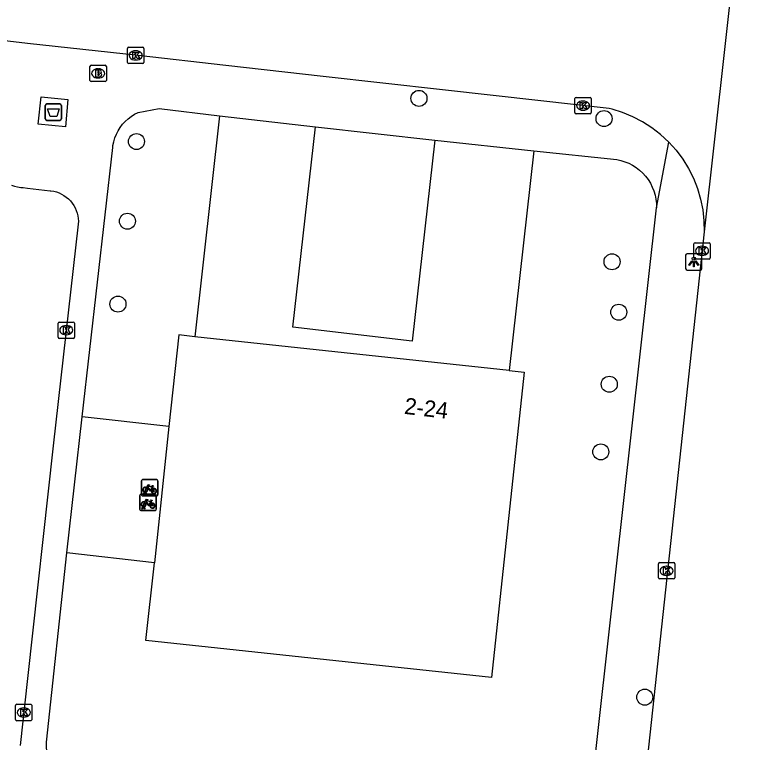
# Model space of a CAD drawing. Extents: x 161928 to 163055, y 386475 to 387428.
# Drawn here: x 162499.21 to 162543.68, y 387076.65 to 387121.14 of the extents above; entities that cross this region are included whole.
import ezdxf

# ---------------------------------------------------------------- set-up
doc = ezdxf.new("R2010")
doc.units = 0
for name, color, linetype in [('IMGEO_Afval_apart_plaats', 7, 'Continuous'), ('IMGEO_Boom', 7, 'Continuous'), ('IMGEO_Brandkraan', 7, 'Continuous'), ('IMGEO_Fietsenrek', 7, 'Continuous'), ('IMGEO_Kolk', 7, 'Continuous'), ('IMGEO_Lichtpunt', 7, 'Continuous'), ('IMGEO_Pand', 7, 'Continuous'), ('IMGEO_Pand_nummerreeks', 7, 'Continuous'), ('IMGEO_Rijbaan_lokaal_gesloten', 7, 'Continuous'), ('IMGEO_Rijbaan_lokaal_open', 7, 'Continuous'), ('IMGEO_Voetpad_gesloten', 7, 'Continuous'), ('IMGEO_Voetpad_open', 7, 'Continuous')]:
    doc.layers.add(name, color=color, linetype=linetype)

msp = doc.modelspace()

# ---------------------------------------------------------------- linework, layer by layer
at = {"layer": 'IMGEO_Afval_apart_plaats'}
for p, q in [((162501.081, 387114.776), (162501.081, 387115.576)), ((162501.081, 387115.576), (162501.081, 387114.776)), ((162501.181, 387115.676), (162501.971, 387115.676)), ((162501.971, 387115.676), (162501.181, 387115.676)), ((162502.071, 387115.576), (162502.071, 387114.776)), ((162502.071, 387114.776), (162502.071, 387115.576)), ((162501.971, 387114.676), (162501.181, 387114.676)), ((162501.181, 387114.676), (162501.971, 387114.676))]:
    msp.add_line(p, q, dxfattribs=at)
msp.add_lwpolyline([(162501.224, 387115.39), (162501.928, 387115.39), (162501.779, 387114.92), (162501.373, 387114.92), (162501.224, 387115.39)], dxfattribs=at)
for centre, start, end in [((162501.181, 387115.576), 90, 180), ((162501.181, 387115.576), 90, 180), ((162501.971, 387115.576), 0, 90), ((162501.971, 387115.576), 360, 90), ((162501.181, 387114.776), 180, 270), ((162501.181, 387114.776), 180, 270), ((162501.971, 387114.776), 270, 0), ((162501.971, 387114.776), 270, 0)]:
    msp.add_arc(centre, 0.1, start, end, dxfattribs=at)
at = {"layer": 'IMGEO_Boom'}
for centre in [(162523.914, 387116.02), (162535.219, 387114.782), (162506.655, 387113.381), (162506.1, 387108.512), (162535.709, 387106.035), (162505.523, 387103.445), (162536.12, 387102.95), (162535.542, 387098.544), (162535.024, 387094.411), (162537.71, 387079.415)]:
    msp.add_circle(centre, 0.489, dxfattribs=at)
at = {"layer": 'IMGEO_Brandkraan'}
for p, q in [((162503.813, 387117.12), (162503.813, 387117.972)), ((162503.888, 387118.046), (162504.74, 387118.046)), ((162504.301, 387117.826), (162504.326, 387117.826)), ((162504.814, 387117.972), (162504.814, 387117.12)), ((162504.324, 387117.266), (162504.299, 387117.266)), ((162504.74, 387117.046), (162503.888, 387117.046))]:
    msp.add_line(p, q, dxfattribs=at)
for points in [[(162503.813, 387117.12), (162503.813, 387117.972)], [(162503.888, 387118.046), (162504.74, 387118.046)], [(162504.161, 387117.746), (162504.161, 387117.346), (162504.374, 387117.346)], [(162504.392, 387117.746), (162504.161, 387117.746)], [(162504.34, 387117.665), (162504.286, 387117.665), (162504.286, 387117.589)], [(162504.814, 387117.972), (162504.814, 387117.12)], [(162504.286, 387117.589), (162504.339, 387117.589)], [(162504.348, 387117.513), (162504.286, 387117.513), (162504.286, 387117.432)], [(162504.286, 387117.432), (162504.348, 387117.432)], [(162504.74, 387117.046), (162503.888, 387117.046)]]:
    msp.add_lwpolyline(points, dxfattribs=at)
for centre, radius, start, end in [((162503.89, 387117.97), 0.0765, 91.552, 178.448), ((162503.89, 387117.97), 0.0765, 91.552, 178.448), ((162504.341, 387117.627), 0.0379, 267.8285, 90.9355), ((162504.396, 387117.601), 0.145, 59.4692, 91.5367), ((162504.421, 387117.648), 0.0922, 285.5137, 58.1501), ((162504.738, 387117.97), 0.0765, 1.552, 88.448), ((162504.738, 387117.97), 0.0765, 1.552, 88.448), ((162504.349, 387117.472), 0.0404, 269.8759, 90.5077), ((162504.38, 387117.597), 0.251, 268.6676, 293.5347), ((162504.426, 387117.456), 0.105, 301.3115, 78.989), ((162503.89, 387117.122), 0.0765, 181.552, 268.448), ((162503.89, 387117.122), 0.0765, 181.552, 268.448), ((162504.738, 387117.122), 0.0765, 271.552, 358.448), ((162504.738, 387117.122), 0.0765, 271.552, 358.448)]:
    msp.add_arc(centre, radius, start, end, dxfattribs=at)
for centre, major_axis, ratio, start_param, end_param in [((162504.3, 387117.546), (-0.387, 0.002), 0.722429, 4.712389, 7.853982), ((162504.325, 387117.546), (-0.39, 0.002), 0.717154, 1.570796, 4.712389)]:
    msp.add_ellipse(centre, major_axis=major_axis, ratio=ratio, start_param=start_param, end_param=end_param, dxfattribs=at)
at = {"layer": 'IMGEO_Fietsenrek'}
for p, q in [((162506.956, 387091.791), (162506.956, 387092.632)), ((162506.956, 387092.632), (162506.956, 387091.791)), ((162507.031, 387092.716), (162507.872, 387092.716)), ((162507.872, 387092.716), (162507.031, 387092.716)), ((162507.956, 387092.641), (162507.956, 387091.8)), ((162507.956, 387091.8), (162507.956, 387092.641)), ((162507.083, 387091.8), (162507.122, 387091.96)), ((162507.152, 387091.948), (162507.117, 387091.8)), ((162507.194, 387091.972), (162507.193, 387091.976)), ((162507.235, 387091.8), (162507.201, 387091.942)), ((162507.225, 387091.983), (162507.226, 387091.976)), ((162507.233, 387091.946), (162507.268, 387091.8)), ((162507.643, 387092.265), (162507.679, 387092.17)), ((162506.859, 387090.896), (162506.859, 387091.737)), ((162506.859, 387091.737), (162506.859, 387090.896)), ((162506.934, 387091.821), (162507.775, 387091.821)), ((162507.775, 387091.821), (162506.934, 387091.821)), ((162507.881, 387091.716), (162507.04, 387091.716)), ((162507.04, 387091.716), (162507.881, 387091.716)), ((162507.117, 387091.8), (162507.083, 387091.8)), ((162507.268, 387091.8), (162507.235, 387091.8)), ((162507.859, 387091.746), (162507.859, 387090.905)), ((162507.859, 387090.905), (162507.859, 387091.746)), ((162506.986, 387090.905), (162507.025, 387091.065)), ((162507.055, 387091.053), (162507.02, 387090.905)), ((162507.097, 387091.077), (162507.096, 387091.081)), ((162507.138, 387090.905), (162507.104, 387091.047)), ((162507.128, 387091.088), (162507.129, 387091.081)), ((162507.136, 387091.051), (162507.171, 387090.905)), ((162507.546, 387091.37), (162507.582, 387091.275)), ((162507.784, 387090.821), (162506.943, 387090.821)), ((162506.943, 387090.821), (162507.784, 387090.821)), ((162507.02, 387090.905), (162506.986, 387090.905)), ((162507.171, 387090.905), (162507.138, 387090.905))]:
    msp.add_line(p, q, dxfattribs=at)
for points in [[(162507.269, 387092.242), (162507.364, 387092.406), (162507.45, 387092.392), (162507.452, 387092.383), (162507.396, 387092.372), (162507.369, 387092.327), (162507.625, 387092.286)], [(162507.612, 387092.261), (162507.355, 387092.302), (162507.338, 387092.273), (162507.505, 387092.053), (162507.612, 387092.261)], [(162507.625, 387092.286), (162507.65, 387092.335), (162507.644, 387092.339), (162507.621, 387092.343), (162507.609, 387092.35), (162507.608, 387092.353), (162507.61, 387092.358), (162507.705, 387092.343), (162507.707, 387092.333), (162507.697, 387092.32), (162507.685, 387092.314), (162507.671, 387092.32), (162507.643, 387092.265)], [(162507.29, 387092.19), (162507.238, 387092.1), (162507.198, 387092.075), (162507.199, 387092.122), (162507.254, 387092.216)], [(162507.565, 387091.998), (162507.515, 387091.998), (162507.324, 387092.249), (162507.305, 387092.217)], [(162507.66, 387092.163), (162507.63, 387092.24), (162507.521, 387092.022), (162507.564, 387092.022)], [(162507.594, 387092.022), (162507.714, 387092.021), (162507.67, 387092.135)], [(162507.69, 387092.142), (162507.745, 387091.997), (162507.595, 387091.997)], [(162507.172, 387091.347), (162507.267, 387091.511), (162507.353, 387091.497), (162507.355, 387091.488), (162507.299, 387091.477), (162507.272, 387091.432), (162507.528, 387091.391)], [(162507.515, 387091.366), (162507.258, 387091.407), (162507.241, 387091.378), (162507.408, 387091.158), (162507.515, 387091.366)], [(162507.528, 387091.391), (162507.553, 387091.44), (162507.547, 387091.444), (162507.524, 387091.448), (162507.512, 387091.455), (162507.511, 387091.458), (162507.513, 387091.463), (162507.608, 387091.448), (162507.61, 387091.438), (162507.6, 387091.425), (162507.588, 387091.419), (162507.574, 387091.425), (162507.546, 387091.37)], [(162507.193, 387091.295), (162507.141, 387091.205), (162507.101, 387091.18), (162507.102, 387091.227), (162507.157, 387091.321)], [(162507.468, 387091.103), (162507.418, 387091.103), (162507.227, 387091.354), (162507.208, 387091.322)], [(162507.563, 387091.268), (162507.533, 387091.345), (162507.424, 387091.127), (162507.467, 387091.127)], [(162507.497, 387091.127), (162507.617, 387091.126), (162507.573, 387091.24)], [(162507.593, 387091.247), (162507.648, 387091.102), (162507.498, 387091.102)]]:
    msp.add_lwpolyline(points, dxfattribs=at)
for centre, radius, start, end in [((162507.034, 387092.638), 0.0779, 92.4484, 184.2845), ((162507.034, 387092.638), 0.0779, 92.4484, 184.2845), ((162507.878, 387092.638), 0.0779, 2.4484, 94.2845), ((162507.878, 387092.638), 0.0779, 2.4484, 94.2845), ((162507.196, 387092.101), 0.159, 62.6766, 242.1369), ((162507.196, 387092.101), 0.129, 63.3192, 238.903), ((162507.176, 387091.972), 0.0499, 12.8025, 158.6934), ((162507.196, 387092.101), 0.159, 253.9967, 271.7867), ((162507.176, 387091.972), 0.0174, 12.8025, 163.4502), ((162507.196, 387092.101), 0.129, 253.415, 269.0204), ((162507.196, 387092.101), 0.129, 283.6043, 43.4302), ((162507.196, 387092.101), 0.159, 283.5766, 46.6042), ((162507.723, 387092.017), 0.159, 113.3408, 178.3217), ((162507.723, 387092.017), 0.159, 187.0065, 105.7708), ((162507.723, 387092.017), 0.129, 113.923, 177.9556), ((162507.723, 387092.017), 0.129, 188.6715, 104.5883), ((162506.937, 387091.743), 0.0779, 92.4484, 184.2845), ((162506.937, 387091.743), 0.0779, 92.4484, 184.2845), ((162507.034, 387091.794), 0.0779, 182.4484, 274.2845), ((162507.034, 387091.794), 0.0779, 182.4484, 274.2845), ((162507.781, 387091.743), 0.0779, 2.4484, 94.2845), ((162507.781, 387091.743), 0.0779, 2.4484, 94.2845), ((162507.878, 387091.794), 0.0779, 272.4484, 4.2845), ((162507.878, 387091.794), 0.0779, 272.4484, 4.2845), ((162507.099, 387091.206), 0.159, 62.6766, 242.1369), ((162507.099, 387091.206), 0.129, 63.3192, 238.903), ((162507.079, 387091.077), 0.0499, 12.8025, 158.6934), ((162507.099, 387091.206), 0.159, 253.9967, 271.7867), ((162507.079, 387091.077), 0.0174, 12.8025, 163.4502), ((162507.099, 387091.206), 0.129, 253.415, 269.0204), ((162507.099, 387091.206), 0.129, 283.6043, 43.4302), ((162507.099, 387091.206), 0.159, 283.5766, 46.6042), ((162507.626, 387091.122), 0.159, 113.3408, 178.3217), ((162507.626, 387091.122), 0.159, 187.0065, 105.7708), ((162507.626, 387091.122), 0.129, 113.923, 177.9556), ((162507.626, 387091.122), 0.129, 188.6715, 104.5883), ((162506.937, 387090.899), 0.0779, 182.4484, 274.2845), ((162506.937, 387090.899), 0.0779, 182.4484, 274.2845), ((162507.781, 387090.899), 0.0779, 272.4484, 4.2845), ((162507.781, 387090.899), 0.0779, 272.4484, 4.2845)]:
    msp.add_arc(centre, radius, start, end, dxfattribs=at)
at = {"layer": 'IMGEO_Kolk'}
for p, q in [((162506.106, 387118.221), (162506.106, 387119.073)), ((162506.181, 387119.147), (162507.033, 387119.147)), ((162507.107, 387119.073), (162507.107, 387118.221)), ((162506.594, 387118.927), (162506.619, 387118.927)), ((162507.033, 387118.147), (162506.181, 387118.147)), ((162506.617, 387118.367), (162506.592, 387118.367)), ((162533.44, 387115.15), (162533.44, 387116.002)), ((162533.515, 387116.076), (162534.367, 387116.076)), ((162534.441, 387116.002), (162534.441, 387115.15)), ((162533.928, 387115.856), (162533.953, 387115.856)), ((162534.367, 387115.076), (162533.515, 387115.076)), ((162533.951, 387115.296), (162533.926, 387115.296)), ((162540.707, 387106.272), (162540.707, 387107.124)), ((162540.782, 387107.198), (162541.634, 387107.198)), ((162541.708, 387107.124), (162541.708, 387106.272)), ((162541.195, 387106.978), (162541.22, 387106.978)), ((162541.634, 387106.198), (162540.782, 387106.198)), ((162541.218, 387106.418), (162541.193, 387106.418)), ((162501.865, 387101.422), (162501.865, 387102.274)), ((162501.94, 387102.348), (162502.792, 387102.348)), ((162502.353, 387102.128), (162502.378, 387102.128)), ((162502.866, 387102.274), (162502.866, 387101.422)), ((162502.792, 387101.348), (162501.94, 387101.348)), ((162502.376, 387101.568), (162502.351, 387101.568)), ((162538.54, 387086.715), (162538.54, 387087.567)), ((162538.615, 387087.641), (162539.467, 387087.641)), ((162539.028, 387087.421), (162539.053, 387087.421)), ((162539.541, 387087.567), (162539.541, 387086.715)), ((162539.467, 387086.641), (162538.615, 387086.641)), ((162539.051, 387086.861), (162539.026, 387086.861)), ((162499.345, 387078.978), (162500.197, 387078.978)), ((162499.27, 387078.052), (162499.27, 387078.904)), ((162499.758, 387078.758), (162499.783, 387078.758)), ((162500.271, 387078.904), (162500.271, 387078.052)), ((162499.781, 387078.198), (162499.756, 387078.198)), ((162500.197, 387077.978), (162499.345, 387077.978))]:
    msp.add_line(p, q, dxfattribs=at)
for points in [[(162506.106, 387118.221), (162506.106, 387119.073)], [(162506.181, 387119.147), (162507.033, 387119.147)], [(162507.107, 387119.073), (162507.107, 387118.221)], [(162506.427, 387118.847), (162506.55, 387118.847), (162506.55, 387118.696), (162506.68, 387118.847), (162506.844, 387118.847), (162506.698, 387118.696), (162506.851, 387118.447), (162506.699, 387118.447), (162506.614, 387118.611), (162506.55, 387118.544), (162506.55, 387118.447), (162506.427, 387118.447), (162506.427, 387118.847)], [(162507.033, 387118.147), (162506.181, 387118.147)], [(162533.44, 387115.15), (162533.44, 387116.002)], [(162533.515, 387116.076), (162534.367, 387116.076)], [(162534.441, 387116.002), (162534.441, 387115.15)], [(162533.761, 387115.776), (162533.884, 387115.776), (162533.884, 387115.625), (162534.014, 387115.776), (162534.178, 387115.776), (162534.032, 387115.625), (162534.185, 387115.376), (162534.033, 387115.376), (162533.948, 387115.54), (162533.884, 387115.473), (162533.884, 387115.376), (162533.761, 387115.376), (162533.761, 387115.776)], [(162534.367, 387115.076), (162533.515, 387115.076)], [(162540.707, 387106.272), (162540.707, 387107.124)], [(162540.782, 387107.198), (162541.634, 387107.198)], [(162541.708, 387107.124), (162541.708, 387106.272)], [(162541.028, 387106.898), (162541.151, 387106.898), (162541.151, 387106.747), (162541.281, 387106.898), (162541.445, 387106.898), (162541.299, 387106.747), (162541.452, 387106.498), (162541.3, 387106.498), (162541.215, 387106.662), (162541.151, 387106.595), (162541.151, 387106.498), (162541.028, 387106.498), (162541.028, 387106.898)], [(162541.634, 387106.198), (162540.782, 387106.198)], [(162501.865, 387101.422), (162501.865, 387102.274)], [(162501.94, 387102.348), (162502.792, 387102.348)], [(162502.866, 387102.274), (162502.866, 387101.422)], [(162502.186, 387102.048), (162502.309, 387102.048), (162502.309, 387101.897), (162502.439, 387102.048), (162502.603, 387102.048), (162502.457, 387101.897), (162502.61, 387101.648), (162502.458, 387101.648), (162502.373, 387101.812), (162502.309, 387101.745), (162502.309, 387101.648), (162502.186, 387101.648), (162502.186, 387102.048)], [(162502.792, 387101.348), (162501.94, 387101.348)], [(162538.54, 387086.715), (162538.54, 387087.567)], [(162538.615, 387087.641), (162539.467, 387087.641)], [(162539.541, 387087.567), (162539.541, 387086.715)], [(162538.861, 387087.341), (162538.984, 387087.341), (162538.984, 387087.19), (162539.114, 387087.341), (162539.278, 387087.341), (162539.132, 387087.19), (162539.285, 387086.941), (162539.133, 387086.941), (162539.048, 387087.105), (162538.984, 387087.038), (162538.984, 387086.941), (162538.861, 387086.941), (162538.861, 387087.341)], [(162539.467, 387086.641), (162538.615, 387086.641)], [(162499.345, 387078.978), (162500.197, 387078.978)], [(162499.27, 387078.052), (162499.27, 387078.904)], [(162499.591, 387078.678), (162499.714, 387078.678), (162499.714, 387078.527), (162499.844, 387078.678), (162500.008, 387078.678), (162499.862, 387078.527), (162500.015, 387078.278), (162499.863, 387078.278), (162499.778, 387078.442), (162499.714, 387078.375), (162499.714, 387078.278), (162499.591, 387078.278), (162499.591, 387078.678)], [(162500.271, 387078.904), (162500.271, 387078.052)], [(162500.197, 387077.978), (162499.345, 387077.978)]]:
    msp.add_lwpolyline(points, dxfattribs=at)
for centre, start, end in [((162506.183, 387119.071), 91.552, 178.448), ((162506.183, 387119.071), 91.552, 178.448), ((162507.031, 387119.071), 1.552, 88.448), ((162507.031, 387119.071), 1.552, 88.448), ((162506.183, 387118.223), 181.552, 268.448), ((162506.183, 387118.223), 181.552, 268.448), ((162507.031, 387118.223), 271.552, 358.448), ((162507.031, 387118.223), 271.552, 358.448), ((162533.517, 387116), 91.552, 178.448), ((162533.517, 387116), 91.552, 178.448), ((162534.365, 387116), 1.552, 88.448), ((162534.365, 387116), 1.552, 88.448), ((162533.517, 387115.152), 181.552, 268.448), ((162533.517, 387115.152), 181.552, 268.448), ((162534.365, 387115.152), 271.552, 358.448), ((162534.365, 387115.152), 271.552, 358.448), ((162540.784, 387107.122), 91.552, 178.448), ((162540.784, 387107.122), 91.552, 178.448), ((162541.632, 387107.122), 1.552, 88.448), ((162541.632, 387107.122), 1.552, 88.448), ((162540.784, 387106.274), 181.552, 268.448), ((162540.784, 387106.274), 181.552, 268.448), ((162541.632, 387106.274), 271.552, 358.448), ((162541.632, 387106.274), 271.552, 358.448), ((162501.942, 387102.272), 91.552, 178.448), ((162501.942, 387102.272), 91.552, 178.448), ((162502.79, 387102.272), 1.552, 88.448), ((162502.79, 387102.272), 1.552, 88.448), ((162501.942, 387101.424), 181.552, 268.448), ((162501.942, 387101.424), 181.552, 268.448), ((162502.79, 387101.424), 271.552, 358.448), ((162502.79, 387101.424), 271.552, 358.448), ((162538.617, 387087.565), 91.552, 178.448), ((162538.617, 387087.565), 91.552, 178.448), ((162539.465, 387087.565), 1.552, 88.448), ((162539.465, 387087.565), 1.552, 88.448), ((162538.617, 387086.717), 181.552, 268.448), ((162538.617, 387086.717), 181.552, 268.448), ((162539.465, 387086.717), 271.552, 358.448), ((162539.465, 387086.717), 271.552, 358.448), ((162499.347, 387078.902), 91.552, 178.448), ((162499.347, 387078.902), 91.552, 178.448), ((162500.195, 387078.902), 1.552, 88.448), ((162500.195, 387078.902), 1.552, 88.448), ((162499.347, 387078.054), 181.552, 268.448), ((162499.347, 387078.054), 181.552, 268.448), ((162500.195, 387078.054), 271.552, 358.448), ((162500.195, 387078.054), 271.552, 358.448)]:
    msp.add_arc(centre, 0.0765, start, end, dxfattribs=at)
for centre, major_axis, ratio, start_param, end_param in [((162506.593, 387118.647), (-0.387, 0.002), 0.722429, 4.712389, 7.853982), ((162506.618, 387118.647), (-0.39, 0.002), 0.717154, 1.570796, 4.712389), ((162533.927, 387115.576), (-0.387, 0.002), 0.722429, 4.712389, 7.853982), ((162533.952, 387115.576), (-0.39, 0.002), 0.717154, 1.570796, 4.712389), ((162541.194, 387106.698), (-0.387, 0.002), 0.722429, 4.712389, 7.853982), ((162541.219, 387106.698), (-0.39, 0.002), 0.717154, 1.570796, 4.712389), ((162502.352, 387101.848), (-0.387, 0.002), 0.722429, 4.712389, 7.853982), ((162502.377, 387101.848), (-0.39, 0.002), 0.717154, 1.570796, 4.712389), ((162539.027, 387087.141), (-0.387, 0.002), 0.722429, 4.712389, 7.853982), ((162539.052, 387087.141), (-0.39, 0.002), 0.717154, 1.570796, 4.712389), ((162499.757, 387078.478), (-0.387, 0.002), 0.722429, 4.712389, 7.853982), ((162499.782, 387078.478), (-0.39, 0.002), 0.717154, 1.570796, 4.712389)]:
    msp.add_ellipse(centre, major_axis=major_axis, ratio=ratio, start_param=start_param, end_param=end_param, dxfattribs=at)
at = {"layer": 'IMGEO_Lichtpunt'}
for p, q in [((162540.206, 387106.425), (162540.206, 387105.618)), ((162540.206, 387106.425), (162540.206, 387105.618)), ((162541.108, 387106.52), (162540.3, 387106.52)), ((162541.108, 387106.52), (162540.3, 387106.52)), ((162541.202, 387105.618), (162541.202, 387106.425)), ((162541.202, 387105.618), (162541.202, 387106.425)), ((162540.3, 387105.524), (162541.108, 387105.524)), ((162540.3, 387105.524), (162541.108, 387105.524))]:
    msp.add_line(p, q, dxfattribs=at)
for points in [[(162540.58, 387106.089), (162540.619, 387106.061), (162540.431, 387105.799), (162540.393, 387105.826), (162540.58, 387106.089)], [(162540.792, 387106.061), (162540.83, 387106.088), (162541.017, 387105.826), (162540.978, 387105.798), (162540.792, 387106.061)], [(162540.682, 387106.041), (162540.729, 387106.041), (162540.729, 387105.719), (162540.682, 387105.719), (162540.682, 387106.041)]]:
    msp.add_lwpolyline(points, dxfattribs=at)
msp.add_circle((162540.705, 387106.223), 0.0994, dxfattribs=at)
for centre, start, end in [((162540.3, 387106.425), 90, 180), ((162540.3, 387106.425), 90, 180), ((162541.108, 387106.425), 0, 90), ((162541.108, 387106.425), 0, 90), ((162540.3, 387105.618), 180, 270), ((162540.3, 387105.618), 180, 270), ((162541.108, 387105.618), 270, 0), ((162541.108, 387105.618), 270, 360)]:
    msp.add_arc(centre, 0.0946, start, end, dxfattribs=at)
at = {"layer": 'IMGEO_Pand'}
for points in [[(162510.222, 387101.452), (162509.243, 387101.557), (162508.641, 387095.955)], [(162529.423, 387099.388), (162510.222, 387101.452)], [(162529.423, 387099.388), (162530.345, 387099.289), (162528.338, 387080.616), (162507.236, 387082.884), (162507.747, 387087.637)], [(162508.641, 387095.955), (162507.747, 387087.637)]]:
    msp.add_lwpolyline(points, dxfattribs=at)
at = {"layer": 'IMGEO_Rijbaan_lokaal_gesloten'}
for points in [[(162543.676, 387128.966), (162543.203, 387124.698), (162541.338, 387107.851)], [(162541.338, 387107.851), (162532.261, 387023.724), (162532.215, 387023.314), (162531.39, 387015.902)]]:
    msp.add_lwpolyline(points, dxfattribs=at)
at = {"layer": 'IMGEO_Rijbaan_lokaal_open'}
for points in [[(162539.171, 387113.35), (162538.677, 387113.809), (162538.143, 387114.222), (162537.575, 387114.585), (162536.976, 387114.897), (162536.353, 387115.153), (162535.708, 387115.353), (162535.529, 387115.398), (162531.365, 387115.866), (162525.352, 387116.542), (162518.056, 387117.362), (162512.114, 387118.03), (162506.756, 387118.632), (162500, 387119.382), (162498.456, 387119.553)], [(162539.171, 387113.35), (162539.622, 387112.849), (162540.027, 387112.309), (162540.382, 387111.736), (162540.685, 387111.133), (162540.932, 387110.505), (162541.122, 387109.858), (162541.254, 387109.196), (162541.326, 387108.525), (162541.338, 387107.851)]]:
    msp.add_lwpolyline(points, dxfattribs=at)
at = {"layer": 'IMGEO_Voetpad_gesloten'}
msp.add_lwpolyline([(162500.648, 387114.437), (162500.822, 387116.109), (162502.47, 387115.953), (162502.308, 387114.282), (162500.648, 387114.437)], dxfattribs=at)
at = {"layer": 'IMGEO_Voetpad_open'}
for points in [[(162503.327, 387096.548), (162505.204, 387113.026), (162505.219, 387113.135), (162505.267, 387113.37), (162505.336, 387113.601), (162505.425, 387113.824), (162505.534, 387114.038), (162505.662, 387114.242), (162505.807, 387114.434), (162505.969, 387114.612), (162506.146, 387114.774), (162506.337, 387114.92), (162506.54, 387115.049), (162506.754, 387115.159), (162508.045, 387115.398), (162511.723, 387114.954)], [(162511.723, 387114.954), (162510.222, 387101.452)], [(162511.723, 387114.954), (162517.583, 387114.274)], [(162524.875, 387113.47), (162523.506, 387101.18), (162516.2, 387102.029), (162517.583, 387114.274)], [(162517.583, 387114.274), (162524.875, 387113.47)], [(162524.875, 387113.47), (162530.938, 387112.811)], [(162538.421, 387109.335), (162539.171, 387113.35)], [(162530.938, 387112.811), (162529.423, 387099.388)], [(162530.938, 387112.811), (162535.998, 387112.278), (162536.248, 387112.224), (162536.496, 387112.148), (162536.737, 387112.049), (162536.968, 387111.929), (162537.187, 387111.789), (162537.393, 387111.63), (162537.583, 387111.454), (162537.758, 387111.261), (162537.914, 387111.053), (162538.051, 387110.832), (162538.168, 387110.6), (162538.263, 387110.358), (162538.337, 387110.108), (162538.388, 387109.853), (162538.416, 387109.595), (162538.421, 387109.335)], [(162499.024, 387110.723), (162499.207, 387110.658), (162499.395, 387110.61), (162499.586, 387110.578), (162499.738, 387110.566), (162500, 387110.536), (162501.374, 387110.375), (162501.429, 387110.369), (162501.597, 387110.34), (162501.763, 387110.297), (162501.923, 387110.239), (162502.078, 387110.167), (162502.226, 387110.081), (162502.365, 387109.982), (162502.495, 387109.871), (162502.615, 387109.75), (162502.723, 387109.617), (162502.82, 387109.476), (162502.903, 387109.327), (162502.972, 387109.171), (162503.027, 387109.009), (162503.068, 387108.843), (162503.094, 387108.674), (162503.104, 387108.504), (162503.099, 387108.333), (162501.564, 387094.784), (162500, 387080.566), (162499.548, 387076.456)], [(162534.38, 387073.242), (162534.426, 387073.465), (162534.438, 387073.55), (162538.421, 387109.335)], [(162502.401, 387088.235), (162503.327, 387096.548)], [(162508.641, 387095.955), (162503.327, 387096.548)], [(162502.944, 387074.479), (162502.763, 387074.511), (162502.586, 387074.558), (162502.414, 387074.621), (162502.248, 387074.699), (162502.089, 387074.792), (162501.94, 387074.898), (162501.8, 387075.018), (162501.672, 387075.149), (162501.556, 387075.291), (162501.454, 387075.443), (162501.365, 387075.604), (162501.291, 387075.772), (162501.232, 387075.946), (162501.189, 387076.124), (162501.163, 387076.305), (162501.152, 387076.489), (162501.158, 387076.672), (162502.401, 387088.235)], [(162507.747, 387087.637), (162502.401, 387088.235)]]:
    msp.add_lwpolyline(points, dxfattribs=at)

# ---------------------------------------------------------------- texts
at = {"layer": 'IMGEO_Pand_nummerreeks'}
msp.add_text('2-24', height=1, rotation=353.2902, dxfattribs=at).set_placement((162522.979, 387096.738))

doc.saveas('drawing.dxf')
